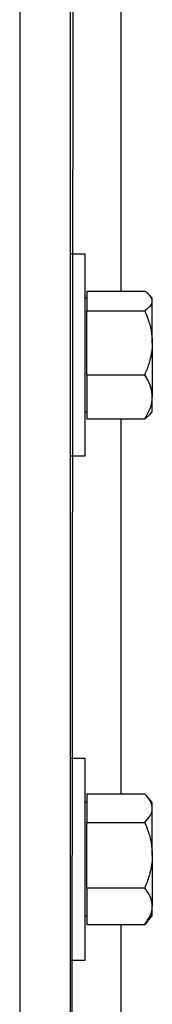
# Model space of a CAD drawing. Header units: inches. Extents: x 170 to 284, y 215 to 248.
# Tile 379 of 656: x 206.7381 to 206.7831, y 220.7341 to 221.0684. Entities that reach past the tile are written whole.
import ezdxf

# ---------------------------------------------------------------- set-up
doc = ezdxf.new("R2010")
doc.units = ezdxf.units.IN
doc.header["$LTSCALE"] = 0.25
doc.header["$MEASUREMENT"] = 0
doc.layers.add('RH FRONT OF HOOD', color=7, linetype='Continuous')

msp = doc.modelspace()

# ---------------------------------------------------------------- linework, layer by layer
at = {"layer": 'RH FRONT OF HOOD'}
for p, q in [((206.7552119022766, 220.1328032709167), (206.7598002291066, 224.3934313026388)), ((206.7552119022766, 224.3487565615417), (206.7552119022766, 220.1328032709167)), ((206.7380912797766, 224.3444764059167), (206.7380912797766, 220.1328032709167)), ((206.7723325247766, 221.1045843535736), (206.7723325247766, 220.9763058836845)), ((206.7602796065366, 220.9888343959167), (206.7552119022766, 220.9888343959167)), ((206.7602796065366, 220.9545931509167), (206.7602796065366, 220.9888343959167)), ((206.7608274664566, 220.9763058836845), (206.7608274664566, 220.9729629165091)), ((206.7608274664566, 220.9763058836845), (206.7804819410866, 220.9763058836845)), ((206.7608274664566, 220.9738538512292), (206.7602796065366, 220.9738538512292)), ((206.7608274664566, 220.9729629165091), (206.7608274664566, 220.9696199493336)), ((206.7830500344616, 220.9738538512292), (206.7822084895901, 220.9748302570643)), ((206.7830500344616, 220.9729629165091), (206.7830500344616, 220.9738538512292)), ((206.7830500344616, 220.9587635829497), (206.7830500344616, 220.9729629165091)), ((206.7608274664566, 220.9587635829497), (206.7608274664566, 220.9696199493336)), ((206.7608274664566, 220.9696199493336), (206.7804819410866, 220.9696199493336)), ((206.7608274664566, 220.9479072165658), (206.7608274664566, 220.9587635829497)), ((206.7830500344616, 220.9587635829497), (206.7830500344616, 220.9403938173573)), ((206.7602796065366, 220.9203519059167), (206.7602796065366, 220.9545931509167)), ((206.7608274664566, 220.9479072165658), (206.7608274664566, 220.9403938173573)), ((206.7608274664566, 220.9479072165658), (206.7804819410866, 220.9479072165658)), ((206.7608274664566, 220.9403938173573), (206.7608274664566, 220.9328804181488)), ((206.7830500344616, 220.9353324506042), (206.7830500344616, 220.9403938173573)), ((206.7602796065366, 220.9353324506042), (206.7608274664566, 220.9353324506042)), ((206.7608274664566, 220.9328804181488), (206.7804819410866, 220.9328804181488)), ((206.7723325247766, 220.9328804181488), (206.7723325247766, 220.8055703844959)), ((206.7822084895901, 220.9343560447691), (206.7830500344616, 220.9353324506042)), ((206.7552119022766, 220.9203519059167), (206.7602796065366, 220.9203519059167)), ((206.7602796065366, 220.8176281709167), (206.7552119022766, 220.8176281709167)), ((206.7602796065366, 220.7833869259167), (206.7602796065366, 220.8176281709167)), ((206.7608274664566, 220.8055703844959), (206.7608274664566, 220.8007128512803)), ((206.7608274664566, 220.8055703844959), (206.7804819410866, 220.8055703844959)), ((206.7608274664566, 220.8026476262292), (206.7602796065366, 220.8026476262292)), ((206.7830500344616, 220.8026476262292), (206.7811954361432, 220.8047994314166)), ((206.7830500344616, 220.8007128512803), (206.7830500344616, 220.8026476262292)), ((206.7608274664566, 220.8007128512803), (206.7608274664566, 220.7958553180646)), ((206.7830500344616, 220.784763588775), (206.7830500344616, 220.8007128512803)), ((206.7608274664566, 220.784763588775), (206.7608274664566, 220.7958553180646)), ((206.7608274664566, 220.7958553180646), (206.7804819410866, 220.7958553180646)), ((206.7602796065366, 220.7491456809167), (206.7602796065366, 220.7833869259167)), ((206.7608274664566, 220.7736718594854), (206.7608274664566, 220.784763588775)), ((206.7830500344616, 220.784763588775), (206.7830500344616, 220.7674376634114)), ((206.7608274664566, 220.7736718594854), (206.7608274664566, 220.7674376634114)), ((206.7608274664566, 220.7736718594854), (206.7804819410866, 220.7736718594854)), ((206.7608274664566, 220.7674376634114), (206.7608274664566, 220.7612034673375)), ((206.7830500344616, 220.7641262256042), (206.7830500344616, 220.7674376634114)), ((206.7602796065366, 220.7641262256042), (206.7608274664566, 220.7641262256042)), ((206.7811942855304, 220.7619754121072), (206.7804819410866, 220.7612034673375)), ((206.7811954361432, 220.7619744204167), (206.7830500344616, 220.7641262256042)), ((206.7608274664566, 220.7612034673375), (206.7804819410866, 220.7612034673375)), ((206.7723325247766, 220.7612034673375), (206.7723325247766, 220.6338986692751)), ((206.7552119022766, 220.7491456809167), (206.7602796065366, 220.7491456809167))]:
    msp.add_line(p, q, dxfattribs=at)
for points, knots in [([(206.7830500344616, 220.9729629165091), (206.7829523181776, 220.973430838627), (206.7827533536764, 220.9743835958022), (206.7816015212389, 220.9754913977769), (206.7807342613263, 220.9761223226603), (206.7804819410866, 220.9763058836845)], [0, 0, 0, 0, 0.406290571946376, 0.8272664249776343, 1, 1, 1, 1]), ([(206.7804819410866, 220.9696199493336), (206.7811564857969, 220.9701397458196), (206.7825301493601, 220.9711982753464), (206.7830452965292, 220.9723543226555), (206.7830499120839, 220.9729471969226), (206.7830500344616, 220.9729629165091)], [0, 0, 0, 0, 0.4843414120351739, 0.9863277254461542, 1, 1, 1, 1]), ([(206.7804819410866, 220.9696199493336), (206.7808634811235, 220.968700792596), (206.7817662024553, 220.9665260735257), (206.7828069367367, 220.9629021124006), (206.7829683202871, 220.9601546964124), (206.7830500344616, 220.9587635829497)], [0, 0, 0, 0, 0.2654599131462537, 0.6280764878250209, 1, 1, 1, 1]), ([(206.7830500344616, 220.9587635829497), (206.7830472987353, 220.9585149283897), (206.7830294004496, 220.9568881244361), (206.7826076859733, 220.9538521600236), (206.781580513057, 220.9504980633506), (206.7807535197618, 220.9485477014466), (206.7804819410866, 220.9479072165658)], [0, 0, 0, 0, 0.0665322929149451, 0.4352825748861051, 0.8145508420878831, 0.9999999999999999, 0.9999999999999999, 0.9999999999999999, 0.9999999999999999]), ([(206.7830500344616, 220.9403938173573), (206.7829523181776, 220.9414454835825), (206.7827533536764, 220.9435868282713), (206.7816015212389, 220.9460766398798), (206.7807342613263, 220.9474946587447), (206.7804819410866, 220.9479072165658)], [0, 0, 0, 0, 0.4062905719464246, 0.8272664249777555, 1, 1, 1, 1]), ([(206.7804819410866, 220.9328804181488), (206.7811564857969, 220.9340486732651), (206.7825301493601, 220.9364277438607), (206.7830452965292, 220.9390259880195), (206.7830499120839, 220.9403584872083), (206.7830500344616, 220.9403938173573)], [0, 0, 0, 0, 0.4843414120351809, 0.9863277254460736, 1, 1, 1, 1]), ([(206.7821588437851, 220.9343988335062), (206.7818799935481, 220.9340735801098), (206.7814358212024, 220.9335554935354), (206.7807406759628, 220.9330635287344), (206.7804819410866, 220.9328804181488)], [0, 0, 0, 0, 0.6277973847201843, 1, 1, 1, 1]), ([(206.7830500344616, 220.8007128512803), (206.7829523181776, 220.8013927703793), (206.7827533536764, 220.8027771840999), (206.7816015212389, 220.8043868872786), (206.7807342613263, 220.805303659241), (206.7804819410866, 220.8055703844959)], [0, 0, 0, 0, 0.406290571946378, 0.8272664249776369, 1, 1, 1, 1]), ([(206.7804819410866, 220.7958553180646), (206.7811564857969, 220.7966106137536), (206.7825301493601, 220.7981487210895), (206.7830452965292, 220.7998285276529), (206.7830499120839, 220.8006900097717), (206.7830500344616, 220.8007128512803)], [0, 0, 0, 0, 0.4843414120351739, 0.9863277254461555, 1, 1, 1, 1]), ([(206.7804819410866, 220.7958553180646), (206.7808634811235, 220.7949162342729), (206.7817662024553, 220.7926943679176), (206.7828069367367, 220.7889918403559), (206.782968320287, 220.7861848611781), (206.7830500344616, 220.784763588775)], [0, 0, 0, 0, 0.2654599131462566, 0.6280764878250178, 1, 1, 1, 1]), ([(206.7830500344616, 220.784763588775), (206.7830472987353, 220.7845095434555), (206.7830294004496, 220.7828474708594), (206.7826076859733, 220.7797456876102), (206.781580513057, 220.7763188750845), (206.7807535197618, 220.7743262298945), (206.7804819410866, 220.7736718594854)], [0, 0, 0, 0, 0.06653229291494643, 0.4352825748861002, 0.8145508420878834, 1, 1, 1, 1]), ([(206.7830500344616, 220.7674376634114), (206.7829523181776, 220.7683102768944), (206.7827533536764, 220.7700870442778), (206.7816015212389, 220.7721529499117), (206.7807342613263, 220.7733295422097), (206.7804819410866, 220.7736718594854)], [0, 0, 0, 0, 0.4062905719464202, 0.8272664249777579, 1, 1, 1, 1]), ([(206.7804819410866, 220.7612034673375), (206.7811564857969, 220.7621728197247), (206.7825301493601, 220.7641468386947), (206.7830452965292, 220.7663027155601), (206.7830499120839, 220.7674083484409), (206.7830500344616, 220.7674376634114)], [0, 0, 0, 0, 0.4843414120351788, 0.9863277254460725, 1, 1, 1, 1])]:
    msp.add_open_spline(points, degree=3, knots=knots, dxfattribs=at)

doc.saveas('drawing.dxf')
